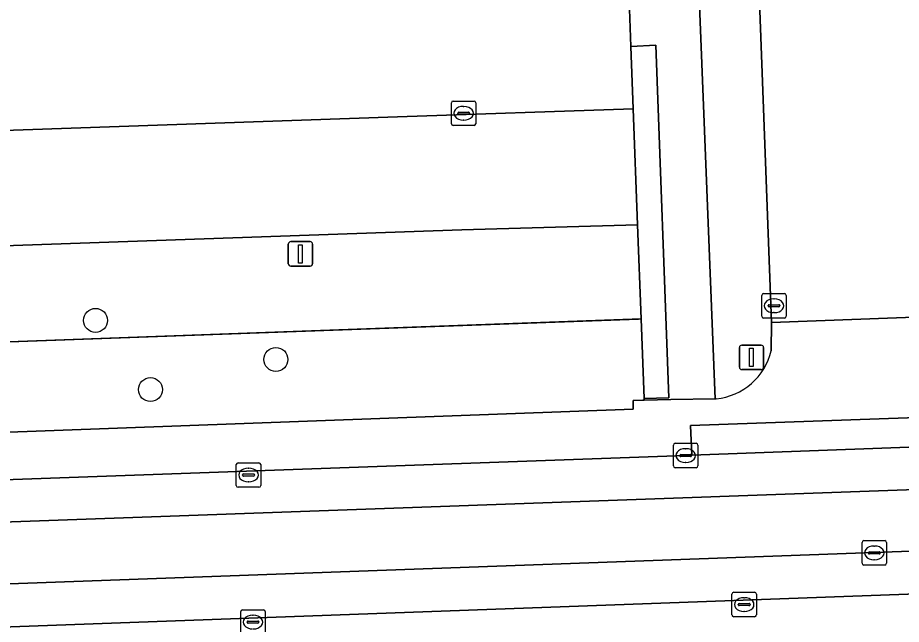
# Model space of a CAD drawing. Extents: x 160554 to 161248, y 385329 to 386506.
# Drawn here: x 160966.6 to 161002.7, y 386154.93 to 386179.71 of the extents above; entities that cross this region are included whole.
import ezdxf

# ---------------------------------------------------------------- set-up
doc = ezdxf.new("R2010")
doc.units = 0
for name, color, linetype in [('IMGEO_Boom', 7, 'Continuous'), ('IMGEO_Groenvoorziening', 7, 'Continuous'), ('IMGEO_Hek', 7, 'Continuous'), ('IMGEO_Kolk', 7, 'Continuous'), ('IMGEO_Lichtmast', 7, 'Continuous'), ('IMGEO_Muur', 7, 'Continuous'), ('IMGEO_Parkeervlak_open', 7, 'Continuous'), ('IMGEO_Rijbaan_lokaal_gesloten', 7, 'Continuous'), ('IMGEO_Rijbaan_lokaal_open', 7, 'Continuous'), ('IMGEO_Rioolput', 7, 'Continuous'), ('IMGEO_Voetpad_open', 7, 'Continuous')]:
    doc.layers.add(name, color=color, linetype=linetype)

msp = doc.modelspace()

# ---------------------------------------------------------------- linework, layer by layer
at = {"layer": 'IMGEO_Boom'}
for centre in [(160969.784, 386167.344), (160977.151, 386165.75), (160972.026, 386164.517)]:
    msp.add_circle(centre, 0.489, dxfattribs=at)
at = {"layer": 'IMGEO_Groenvoorziening'}
for points in [[(160993.296, 386212.354), (160993.188, 386212.35), (160993.726, 386198.724), (160995.093, 386164.141), (160995.138, 386164.142)], [(160997.39, 386166.106), (160997.394, 386167.258), (160995.804, 386209.877)], [(160992.073, 386167.401), (160935.172, 386165.344), (160935.279, 386162.243)], [(160936.66, 386161.695), (160991.744, 386163.711), (160991.751, 386164.078), (160992.138, 386164.085), (160992.198, 386164.086), (160992.196, 386164.147), (160992.073, 386167.401)]]:
    msp.add_lwpolyline(points, dxfattribs=at)
msp.add_lwpolyline([(160991.927, 386171.254), (160984.748, 386171.039), (160936.789, 386169.375), (160935.924, 386169.345), (160935.842, 386171.725), (160934.951, 386171.694), (160935.172, 386165.344), (160992.073, 386167.401)], close=True, dxfattribs=at)
msp.add_arc((160994.882, 386166.708), 2.579, 275.6886, 346.4957, dxfattribs=at)
at = {"layer": 'IMGEO_Hek'}
msp.add_lwpolyline([(160934.513, 386165.32), (160991.962, 386167.397)], dxfattribs=at)
at = {"layer": 'IMGEO_Kolk'}
for p, q in [((160984.318, 386175.378), (160984.318, 386176.23)), ((160984.393, 386176.304), (160985.245, 386176.304)), ((160985.319, 386176.23), (160985.319, 386175.378)), ((160984.577, 386175.798), (160984.577, 386175.81)), ((160984.62, 386175.847), (160985.018, 386175.847)), ((160984.806, 386176.084), (160984.831, 386176.084)), ((160985.061, 386175.81), (160985.061, 386175.798)), ((160985.015, 386175.761), (160984.617, 386175.761)), ((160984.829, 386175.524), (160984.804, 386175.524)), ((160985.245, 386175.304), (160984.393, 386175.304)), ((160996.999, 386167.514), (160996.999, 386168.366)), ((160997.074, 386168.44), (160997.926, 386168.44)), ((160997.487, 386168.22), (160997.512, 386168.22)), ((160998, 386168.366), (160998, 386167.514)), ((160997.258, 386167.934), (160997.258, 386167.946)), ((160997.696, 386167.897), (160997.298, 386167.897)), ((160997.301, 386167.983), (160997.699, 386167.983)), ((160997.742, 386167.946), (160997.742, 386167.934)), ((160997.51, 386167.66), (160997.485, 386167.66)), ((160997.926, 386167.44), (160997.074, 386167.44)), ((160993.39, 386161.397), (160993.39, 386162.249)), ((160993.465, 386162.323), (160994.317, 386162.323)), ((160993.878, 386162.103), (160993.903, 386162.103)), ((160994.391, 386162.249), (160994.391, 386161.397)), ((160993.649, 386161.817), (160993.649, 386161.829)), ((160994.087, 386161.78), (160993.689, 386161.78)), ((160993.692, 386161.866), (160994.09, 386161.866)), ((160994.133, 386161.829), (160994.133, 386161.817)), ((160975.531, 386160.601), (160975.531, 386161.453)), ((160975.606, 386161.527), (160976.458, 386161.527)), ((160976.532, 386161.453), (160976.532, 386160.601)), ((160993.901, 386161.543), (160993.876, 386161.543)), ((160975.79, 386161.021), (160975.79, 386161.033)), ((160976.228, 386160.984), (160975.83, 386160.984)), ((160975.833, 386161.07), (160976.231, 386161.07)), ((160976.019, 386161.307), (160976.044, 386161.307)), ((160976.274, 386161.033), (160976.274, 386161.021)), ((160994.317, 386161.323), (160993.465, 386161.323)), ((160976.042, 386160.747), (160976.017, 386160.747)), ((160976.458, 386160.527), (160975.606, 386160.527)), ((160995.781, 386155.31), (160995.781, 386156.162)), ((160995.856, 386156.236), (160996.708, 386156.236)), ((160996.269, 386156.016), (160996.294, 386156.016)), ((160996.782, 386156.162), (160996.782, 386155.31)), ((160996.04, 386155.73), (160996.04, 386155.742)), ((160996.478, 386155.693), (160996.08, 386155.693)), ((160996.083, 386155.779), (160996.481, 386155.779)), ((160996.524, 386155.742), (160996.524, 386155.73)), ((160975.713, 386154.595), (160975.713, 386155.447)), ((160975.788, 386155.521), (160976.64, 386155.521)), ((160976.201, 386155.301), (160976.226, 386155.301)), ((160976.714, 386155.447), (160976.714, 386154.595)), ((160996.708, 386155.236), (160995.856, 386155.236)), ((160996.292, 386155.456), (160996.267, 386155.456)), ((160975.972, 386155.015), (160975.972, 386155.027)), ((160976.41, 386154.978), (160976.012, 386154.978)), ((160976.015, 386155.064), (160976.413, 386155.064)), ((160976.456, 386155.027), (160976.456, 386155.015))]:
    msp.add_line(p, q, dxfattribs=at)
for points in [[(160984.318, 386175.378), (160984.318, 386176.23)], [(160984.393, 386176.304), (160985.245, 386176.304)], [(160985.319, 386176.23), (160985.319, 386175.378)], [(160985.245, 386175.304), (160984.393, 386175.304)], [(160996.999, 386167.514), (160996.999, 386168.366)], [(160997.074, 386168.44), (160997.926, 386168.44)], [(160998, 386168.366), (160998, 386167.514)], [(160997.926, 386167.44), (160997.074, 386167.44)], [(160993.39, 386161.397), (160993.39, 386162.249)], [(160993.465, 386162.323), (160994.317, 386162.323)], [(160994.391, 386162.249), (160994.391, 386161.397)], [(160975.531, 386160.601), (160975.531, 386161.453)], [(160975.606, 386161.527), (160976.458, 386161.527)], [(160976.532, 386161.453), (160976.532, 386160.601)], [(160994.317, 386161.323), (160993.465, 386161.323)], [(160976.458, 386160.527), (160975.606, 386160.527)], [(160995.781, 386155.31), (160995.781, 386156.162)], [(160995.856, 386156.236), (160996.708, 386156.236)], [(160996.782, 386156.162), (160996.782, 386155.31)], [(160975.713, 386154.595), (160975.713, 386155.447)], [(160975.788, 386155.521), (160976.64, 386155.521)], [(160976.714, 386155.447), (160976.714, 386154.595)], [(160996.708, 386155.236), (160995.856, 386155.236)]]:
    msp.add_lwpolyline(points, dxfattribs=at)
for centre, radius, start, end in [((160984.395, 386176.228), 0.0765, 91.552, 178.448), ((160984.395, 386176.228), 0.0765, 91.552, 178.448), ((160985.243, 386176.228), 0.0765, 1.552, 88.448), ((160985.243, 386176.228), 0.0765, 1.552, 88.448), ((160984.617, 386175.807), 0.0403, 85.8775, 175.7526), ((160984.614, 386175.797), 0.0366, 178.938, 274.7102), ((160985.018, 386175.804), 0.043, 264.8664, 352.4533), ((160985.022, 386175.809), 0.0386, 1.7309, 96.639), ((160984.395, 386175.38), 0.0765, 181.552, 268.448), ((160984.395, 386175.38), 0.0765, 181.552, 268.448), ((160985.243, 386175.38), 0.0765, 271.552, 358.448), ((160985.243, 386175.38), 0.0765, 271.552, 358.448), ((160997.076, 386168.364), 0.0765, 91.552, 178.448), ((160997.076, 386168.364), 0.0765, 91.552, 178.448), ((160997.924, 386168.364), 0.0765, 1.552, 88.448), ((160997.924, 386168.364), 0.0765, 1.552, 88.448), ((160997.298, 386167.943), 0.0403, 85.8775, 175.7526), ((160997.295, 386167.933), 0.0366, 178.938, 274.7102), ((160997.699, 386167.94), 0.043, 264.8664, 352.4533), ((160997.703, 386167.945), 0.0386, 1.7309, 96.639), ((160997.076, 386167.516), 0.0765, 181.552, 268.448), ((160997.076, 386167.516), 0.0765, 181.552, 268.448), ((160997.924, 386167.516), 0.0765, 271.552, 358.448), ((160997.924, 386167.516), 0.0765, 271.552, 358.448), ((160993.467, 386162.247), 0.0765, 91.552, 178.448), ((160993.467, 386162.247), 0.0765, 91.552, 178.448), ((160994.315, 386162.247), 0.0765, 1.552, 88.448), ((160994.315, 386162.247), 0.0765, 1.552, 88.448), ((160993.689, 386161.826), 0.0403, 85.8775, 175.7526), ((160993.686, 386161.816), 0.0366, 178.938, 274.7102), ((160994.09, 386161.823), 0.043, 264.8664, 352.4533), ((160994.094, 386161.828), 0.0386, 1.7309, 96.639), ((160975.608, 386161.451), 0.0765, 91.552, 178.448), ((160975.608, 386161.451), 0.0765, 91.552, 178.448), ((160976.456, 386161.451), 0.0765, 1.552, 88.448), ((160976.456, 386161.451), 0.0765, 1.552, 88.448), ((160993.467, 386161.399), 0.0765, 181.552, 268.448), ((160993.467, 386161.399), 0.0765, 181.552, 268.448), ((160994.315, 386161.399), 0.0765, 271.552, 358.448), ((160994.315, 386161.399), 0.0765, 271.552, 358.448), ((160975.83, 386161.03), 0.0403, 85.8775, 175.7526), ((160975.827, 386161.02), 0.0366, 178.938, 274.7102), ((160976.231, 386161.027), 0.043, 264.8664, 352.4533), ((160976.235, 386161.032), 0.0386, 1.7309, 96.639), ((160975.608, 386160.603), 0.0765, 181.552, 268.448), ((160975.608, 386160.603), 0.0765, 181.552, 268.448), ((160976.456, 386160.603), 0.0765, 271.552, 358.448), ((160976.456, 386160.603), 0.0765, 271.552, 358.448), ((160995.858, 386156.16), 0.0765, 91.552, 178.448), ((160995.858, 386156.16), 0.0765, 91.552, 178.448), ((160996.706, 386156.16), 0.0765, 1.552, 88.448), ((160996.706, 386156.16), 0.0765, 1.552, 88.448), ((160996.08, 386155.739), 0.0403, 85.8775, 175.7526), ((160996.077, 386155.729), 0.0366, 178.938, 274.7102), ((160996.481, 386155.736), 0.043, 264.8664, 352.4533), ((160996.485, 386155.741), 0.0386, 1.7309, 96.639), ((160975.79, 386155.445), 0.0765, 91.552, 178.448), ((160975.79, 386155.445), 0.0765, 91.552, 178.448), ((160976.638, 386155.445), 0.0765, 1.552, 88.448), ((160976.638, 386155.445), 0.0765, 1.552, 88.448), ((160995.858, 386155.312), 0.0765, 181.552, 268.448), ((160995.858, 386155.312), 0.0765, 181.552, 268.448), ((160996.706, 386155.312), 0.0765, 271.552, 358.448), ((160996.706, 386155.312), 0.0765, 271.552, 358.448), ((160976.012, 386155.024), 0.0403, 85.8775, 175.7526), ((160976.009, 386155.014), 0.0366, 178.938, 274.7102), ((160976.413, 386155.021), 0.043, 264.8664, 352.4533), ((160976.417, 386155.026), 0.0386, 1.7309, 96.639)]:
    msp.add_arc(centre, radius, start, end, dxfattribs=at)
for centre, major_axis, ratio, start_param, end_param in [((160984.805, 386175.804), (-0.387, 0.002), 0.722429, 4.712389, 7.853982), ((160984.83, 386175.804), (-0.39, 0.002), 0.717154, 1.570796, 4.712389), ((160997.486, 386167.94), (-0.387, 0.002), 0.722429, 4.712389, 7.853982), ((160997.511, 386167.94), (-0.39, 0.002), 0.717154, 1.570796, 4.712389), ((160993.877, 386161.823), (-0.387, 0.002), 0.722429, 4.712389, 7.853982), ((160993.902, 386161.823), (-0.39, 0.002), 0.717154, 1.570796, 4.712389), ((160976.018, 386161.027), (-0.387, 0.002), 0.722429, 4.712389, 7.853982), ((160976.043, 386161.027), (-0.39, 0.002), 0.717154, 1.570796, 4.712389), ((160996.268, 386155.736), (-0.387, 0.002), 0.722429, 4.712389, 7.853982), ((160996.293, 386155.736), (-0.39, 0.002), 0.717154, 1.570796, 4.712389), ((160976.2, 386155.021), (-0.387, 0.002), 0.722429, 4.712389, 7.853982), ((160976.225, 386155.021), (-0.39, 0.002), 0.717154, 1.570796, 4.712389)]:
    msp.add_ellipse(centre, major_axis=major_axis, ratio=ratio, start_param=start_param, end_param=end_param, dxfattribs=at)
at = {"layer": 'IMGEO_Lichtmast'}
for p, q in [((160977.658, 386169.66), (160977.658, 386170.46)), ((160977.658, 386170.46), (160977.658, 386169.66)), ((160977.758, 386170.56), (160978.548, 386170.56)), ((160978.548, 386170.56), (160977.758, 386170.56)), ((160978.648, 386170.46), (160978.648, 386169.66)), ((160978.648, 386169.66), (160978.648, 386170.46)), ((160978.548, 386169.56), (160977.758, 386169.56)), ((160977.758, 386169.56), (160978.548, 386169.56)), ((160996.084, 386165.432), (160996.084, 386166.232)), ((160996.084, 386166.232), (160996.084, 386165.432)), ((160996.184, 386166.332), (160996.974, 386166.332)), ((160996.974, 386166.332), (160996.184, 386166.332)), ((160997.074, 386166.232), (160997.074, 386165.432)), ((160997.074, 386165.432), (160997.074, 386166.232)), ((160996.974, 386165.332), (160996.184, 386165.332)), ((160996.184, 386165.332), (160996.974, 386165.332))]:
    msp.add_line(p, q, dxfattribs=at)
for points in [[(160978.078, 386170.435), (160978.228, 386170.435), (160978.228, 386169.685), (160978.078, 386169.685), (160978.078, 386170.435)], [(160996.504, 386166.207), (160996.654, 386166.207), (160996.654, 386165.457), (160996.504, 386165.457), (160996.504, 386166.207)]]:
    msp.add_lwpolyline(points, dxfattribs=at)
for centre, start, end in [((160977.758, 386170.46), 90, 180), ((160977.758, 386170.46), 90, 180), ((160978.548, 386170.46), 0, 90), ((160978.548, 386170.46), 360, 90), ((160977.758, 386169.66), 180, 270), ((160977.758, 386169.66), 180, 270), ((160978.548, 386169.66), 270, 0), ((160978.548, 386169.66), 270, 0), ((160996.184, 386166.232), 90, 180), ((160996.184, 386166.232), 90, 180), ((160996.974, 386166.232), 0, 90), ((160996.974, 386166.232), 360, 90), ((160996.184, 386165.432), 180, 270), ((160996.184, 386165.432), 180, 270), ((160996.974, 386165.432), 270, 0), ((160996.974, 386165.432), 270, 0)]:
    msp.add_arc(centre, 0.1, start, end, dxfattribs=at)
at = {"layer": 'IMGEO_Muur'}
msp.add_lwpolyline([(160992.674, 386178.588), (160991.65, 386178.538), (160991.747, 386175.987), (160991.927, 386171.254), (160992.073, 386167.401), (160992.196, 386164.147), (160993.208, 386164.176)], close=True, dxfattribs=at)
at = {"layer": 'IMGEO_Parkeervlak_open'}
msp.add_lwpolyline([(160991.747, 386175.987), (160982.12, 386175.66), (160936.627, 386174.085), (160936.699, 386171.996), (160936.789, 386169.375), (160984.748, 386171.039), (160991.927, 386171.254)], close=True, dxfattribs=at)
msp.add_lwpolyline([(161020.221, 386156.801), (161010.074, 386156.425), (160934.148, 386153.66), (160899.431, 386152.426)], dxfattribs=at)
at = {"layer": 'IMGEO_Rijbaan_lokaal_gesloten'}
for points in [[(161019.886, 386162.79), (161012.869, 386162.535), (161012.256, 386162.508), (160994.145, 386161.836), (160993.891, 386161.823), (160956.093, 386160.471), (160936.592, 386159.774), (160930.498, 386159.55), (160916.009, 386159.026), (160885.974, 386157.94), (160856.814, 386156.884), (160855.532, 386156.837), (160855.623, 386155.101), (160886.438, 386156.212), (160930.544, 386157.837)], [(160930.544, 386157.837), (161020.049, 386161.035)], [(161019.987, 386158.535), (160930.562, 386155.29), (160886.579, 386153.705), (160855.734, 386152.543), (160855.809, 386150.8), (160895.292, 386152.266), (160895.368, 386152.269), (160899.431, 386152.426), (160934.148, 386153.66)], [(160934.148, 386153.66), (161010.074, 386156.425), (161020.221, 386156.801), (161020.256, 386156.801), (161021.552, 386156.813)]]:
    msp.add_lwpolyline(points, dxfattribs=at)
at = {"layer": 'IMGEO_Rijbaan_lokaal_open'}
for points in [[(160995.804, 386209.877), (160997.394, 386167.258), (161009.432, 386167.702), (161007.742, 386211.152)], [(160936.627, 386174.085), (160982.12, 386175.66), (160991.747, 386175.987), (160991.65, 386178.538), (160991.577, 386180.448), (160990.953, 386196.299), (160990.856, 386198.159), (160990.766, 386200.431), (160984.155, 386200.235), (160934.211, 386198.537)], [(161020.049, 386161.035), (160930.544, 386157.837), (160886.438, 386156.212), (160855.623, 386155.101), (160855.734, 386152.543), (160886.579, 386153.705), (160930.562, 386155.29), (161019.987, 386158.535)]]:
    msp.add_lwpolyline(points, dxfattribs=at)
at = {"layer": 'IMGEO_Rioolput'}
for p, q in [((161001.096, 386157.422), (161001.096, 386158.274)), ((161001.171, 386158.348), (161002.023, 386158.348)), ((161001.584, 386158.128), (161001.609, 386158.128)), ((161002.097, 386158.274), (161002.097, 386157.422)), ((161001.355, 386157.842), (161001.355, 386157.854)), ((161001.793, 386157.805), (161001.395, 386157.805)), ((161001.398, 386157.891), (161001.796, 386157.891)), ((161001.839, 386157.854), (161001.839, 386157.842)), ((161001.607, 386157.568), (161001.582, 386157.568)), ((161002.023, 386157.348), (161001.171, 386157.348))]:
    msp.add_line(p, q, dxfattribs=at)
for points in [[(161001.096, 386157.422), (161001.096, 386158.274)], [(161001.171, 386158.348), (161002.023, 386158.348)], [(161002.097, 386158.274), (161002.097, 386157.422)], [(161002.023, 386157.348), (161001.171, 386157.348)]]:
    msp.add_lwpolyline(points, dxfattribs=at)
for centre, radius, start, end in [((161001.173, 386158.272), 0.0765, 91.552, 178.448), ((161001.173, 386158.272), 0.0765, 91.552, 178.448), ((161002.021, 386158.272), 0.0765, 1.552, 88.448), ((161002.021, 386158.272), 0.0765, 1.552, 88.448), ((161001.395, 386157.851), 0.0403, 85.8775, 175.7526), ((161001.392, 386157.841), 0.0366, 178.938, 274.7102), ((161001.796, 386157.848), 0.043, 264.8664, 352.4533), ((161001.8, 386157.853), 0.0386, 1.7309, 96.639), ((161001.173, 386157.424), 0.0765, 181.552, 268.448), ((161001.173, 386157.424), 0.0765, 181.552, 268.448), ((161002.021, 386157.424), 0.0765, 271.552, 358.448), ((161002.021, 386157.424), 0.0765, 271.552, 358.448)]:
    msp.add_arc(centre, radius, start, end, dxfattribs=at)
for centre, major_axis, ratio, start_param, end_param in [((161001.583, 386157.848), (-0.387, 0.002), 0.722429, 4.712389, 7.853982), ((161001.608, 386157.848), (-0.39, 0.002), 0.717154, 1.570796, 4.712389)]:
    msp.add_ellipse(centre, major_axis=major_axis, ratio=ratio, start_param=start_param, end_param=end_param, dxfattribs=at)
at = {"layer": 'IMGEO_Voetpad_open'}
for points in [[(160993.726, 386198.724), (160993.188, 386212.35), (160993.127, 386212.348), (160991.383, 386212.281), (160990.3, 386212.24), (160990.305, 386212.11), (160991.33, 386212.149), (160991.867, 386198.213), (160990.856, 386198.159), (160990.953, 386196.299), (160991.977, 386196.347), (160992.563, 386180.488), (160991.577, 386180.448), (160991.65, 386178.538), (160992.674, 386178.588), (160993.208, 386164.176), (160992.196, 386164.147), (160992.198, 386164.086), (160993.279, 386164.107), (160995.093, 386164.141)], [(160994.145, 386161.836), (161012.256, 386162.508), (161012.205, 386163.695), (160994.095, 386163.05)]]:
    msp.add_lwpolyline(points, close=True, dxfattribs=at)
for points in [[(161009.432, 386167.702), (160997.394, 386167.258), (160997.39, 386166.106)], [(160995.138, 386164.142), (160995.093, 386164.141), (160993.279, 386164.107), (160992.198, 386164.086), (160992.138, 386164.085), (160991.751, 386164.078), (160991.744, 386163.711), (160936.66, 386161.695)], [(160796.064, 386154.65), (160826.115, 386155.745), (160832.121, 386155.974), (160833.979, 386156.036), (160836.399, 386156.169), (160853.165, 386156.751), (160855.532, 386156.837), (160856.814, 386156.884), (160885.974, 386157.94), (160916.009, 386159.026), (160930.498, 386159.55), (160930.486, 386160.726), (160936.553, 386160.966), (160936.592, 386159.774), (160956.093, 386160.471), (160993.891, 386161.823), (160994.145, 386161.836), (160994.095, 386163.05), (161012.205, 386163.695), (161012.256, 386162.508), (161012.869, 386162.535), (161019.886, 386162.79)]]:
    msp.add_lwpolyline(points, dxfattribs=at)
msp.add_arc((160994.882, 386166.708), 2.579, 275.6886, 346.4957, dxfattribs=at)

doc.saveas('drawing.dxf')
